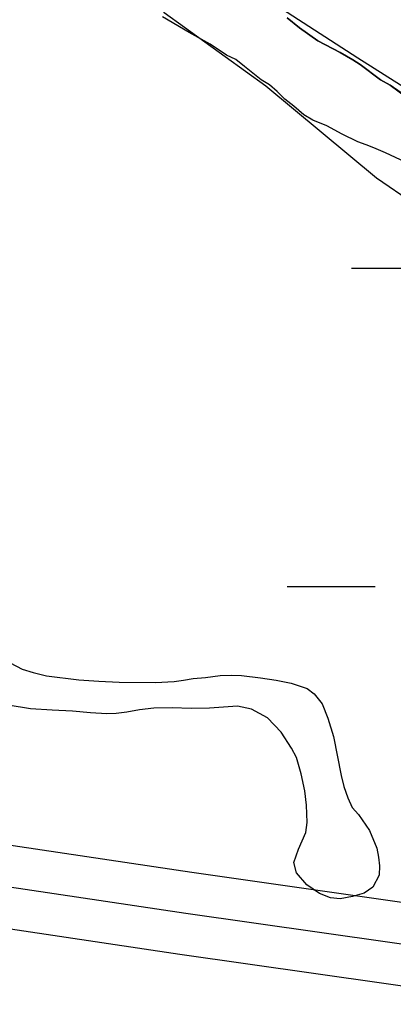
# Model space of a CAD drawing. Extents: x 3279314 to 3317160, y 734079 to 759431.
# Drawn here: x 3308594.4 to 3308730, y 756376.4 to 756731.2 of the extents above; entities that cross this region are included whole.
import ezdxf

# ---------------------------------------------------------------- set-up
doc = ezdxf.new("R2010")
doc.units = 0
for name, color, linetype in [('V-ROAD-CNTR', 7, 'Continuous'), ('V-SITE-VEGE', 7, 'Continuous'), ('V-TOPO-SHOR', 7, 'Continuous'), ('V-WETL-SWMP', 7, 'Continuous')]:
    doc.layers.add(name, color=color, linetype=linetype)

msp = doc.modelspace()

# ---------------------------------------------------------------- linework, layer by layer
at = {"layer": 'V-ROAD-CNTR'}
for points in [[(3309580.83, 756285.84), (3309454.89, 756303.52), (3308954.55, 756379.72), (3308656.82, 756421.96), (3308094.24, 756506.01), (3307567.72, 756582.64), (3306992.15, 756663.11), (3306373.34, 756753.36), (3305484.27, 756879.78), (3304917.24, 756967.07), (3304347.59, 757047.14), (3303582.54, 757158.21), (3303505.23, 757169.78), (3303449.6, 757179.28), (3303406.91, 757198.42), (3303370.58, 757229), (3303319.73, 757265.64), (3303277.65, 757291.26), (3303242.8, 757309.16), (3303195.6, 757315.52), (3303162.05, 757304.15)], [(3309578.17, 756255.92), (3309450.54, 756273.83), (3308950.18, 756350.04), (3308652.5, 756392.27), (3308089.86, 756476.33), (3307563.48, 756552.94), (3306987.91, 756633.42), (3306369.07, 756723.67), (3305732.15, 756814.23)], [(3308952.37, 756364.88), (3308654.66, 756407.11), (3308092.05, 756491.17), (3307565.6, 756567.79), (3306990.03, 756648.27)], [(3308952.37, 756364.88), (3308654.66, 756407.11), (3308092.05, 756491.17), (3307565.6, 756567.79), (3306990.03, 756648.27)]]:
    msp.add_lwpolyline(points, dxfattribs=at)
at = {"layer": 'V-SITE-VEGE'}
for p, q in [((3308695.87, 756728.26), (3308691.45, 756731.86)), ((3308702.54, 756723.49), (3308695.87, 756728.26)), ((3308710.69, 756719.25), (3308702.54, 756723.49)), ((3308715.2, 756716.67), (3308710.69, 756719.25)), ((3308717.91, 756714.87), (3308715.2, 756716.67)), ((3308725.28, 756709.32), (3308717.91, 756714.87)), ((3308728.84, 756707.39), (3308725.28, 756709.32)), ((3308734.36, 756703.52), (3308728.84, 756707.39))]:
    msp.add_line(p, q, dxfattribs=at)
for points in [[(3308737.76, 756677.91), (3308727.12, 756682.86), (3308722.85, 756684.74), (3308720.05, 756685.84), (3308717.02, 756686.86), (3308711.35, 756689.61), (3308705.84, 756692.74), (3308700.71, 756694.79), (3308697.45, 756696.67), (3308693.81, 756699.79), (3308690.55, 756702.3), (3308687.76, 756705.19), (3308685.05, 756707.53), (3308681.94, 756709.33), (3308675.97, 756714.26), (3308672.87, 756716.68), (3308669.45, 756718.33), (3308663.48, 756722.24), (3308655.87, 756726.48), (3308646.16, 756732.19)], [(3308590.96, 756497.98), (3308595.37, 756495.75), (3308599.3, 756494.47), (3308604.19, 756493.35), (3308615.86, 756491.89), (3308623.11, 756491.38), (3308630.52, 756491.04), (3308643.62, 756490.83), (3308650.4, 756491.28), (3308653.87, 756491.74), (3308657.35, 756492.35), (3308661.76, 756492.65), (3308667.13, 756493.42), (3308671.07, 756493.56)], [(3308671.07, 756493.56), (3308674.86, 756493.39), (3308681.8, 756492.57), (3308687.47, 756491.76), (3308692.83, 756490.64), (3308698.66, 756488.72), (3308701.18, 756486.82), (3308704.16, 756483.18), (3308706.19, 756477.96), (3308708.21, 756471.33), (3308711, 756457.12), (3308711.93, 756453.17), (3308713.49, 756449.07), (3308715.05, 756445.59), (3308717.25, 756443.06), (3308721.33, 756437.2), (3308723.99, 756430.88), (3308724.61, 756427.57), (3308724.91, 756424.41), (3308724.74, 756421.1), (3308722.51, 756416.69), (3308719.35, 756414.5), (3308715.08, 756413.25), (3308710.66, 756412.48), (3308707.2, 756412.81), (3308703.1, 756414.4), (3308698.54, 756417.58), (3308694.77, 756421.85), (3308693.84, 756425.64), (3308695.59, 756430.52), (3308698.14, 756436.51), (3308698.63, 756440.14), (3308698.49, 756446.45), (3308697.88, 756451.65), (3308696.49, 756457.81), (3308694.78, 756463.65), (3308693.05, 756467.13), (3308689.29, 756472.83), (3308684.27, 756478.05), (3308678.44, 756481.23), (3308673.4, 756482.35), (3308663.3, 756481.6), (3308656.67, 756481.47), (3308649.73, 756481.66), (3308643.1, 756481.53), (3308637.9, 756480.92), (3308633.32, 756480.15), (3308629.37, 756479.69), (3308626.06, 756479.54), (3308620.07, 756479.88), (3308613.6, 756480.54), (3308606.19, 756480.88), (3308598.31, 756481.39), (3308590.27, 756482.68)]]:
    msp.add_lwpolyline(points, dxfattribs=at)
at = {"layer": 'V-TOPO-SHOR'}
for points in [[(3308753.93, 756693.93), (3308717.09, 756717.25), (3308650.1, 756760.57), (3308616.6, 756787.24), (3308576.35, 756837.31), (3308552.89, 756857.32), (3308506, 756890.65), (3308482.55, 756907.32), (3308459.09, 756927.33), (3308408.86, 756957.31), (3308355.24, 757004), (3308328.46, 757017.31), (3308301.67, 757030.62), (3308244.74, 757063.93), (3308227.97, 757083.96), (3308214.57, 757097.3), (3308204.49, 757117.34), (3308174.33, 757140.68), (3308150.89, 757154)], [(3308144.33, 757100.48), (3308171.08, 757100.54), (3308194.52, 757090.57), (3308224.74, 757037.13), (3308251.55, 757013.79), (3308298.41, 756993.83), (3308325.21, 756977.17), (3308365.4, 756950.51), (3308388.85, 756933.85), (3308422.38, 756897.14), (3308445.84, 756873.79), (3308475.98, 756853.79), (3308499.44, 756833.78), (3308539.63, 756807.13), (3308589.84, 756790.52), (3308613.29, 756770.51), (3308646.82, 756733.81), (3308683.67, 756707.14), (3308723.88, 756673.79), (3308777.47, 756637.13)]]:
    msp.add_lwpolyline(points, dxfattribs=at)
at = {"layer": 'V-WETL-SWMP'}
for p, q in [((3308655.87, 756726.47), (3308646.16, 756732.19)), ((3308655.87, 756726.47), (3308646.16, 756732.19)), ((3308691.45, 756731.86), (3308695.87, 756728.26)), ((3308691.45, 756731.86), (3308695.87, 756728.26)), ((3308695.87, 756728.26), (3308702.54, 756723.49)), ((3308695.87, 756728.26), (3308702.54, 756723.49)), ((3308663.48, 756722.24), (3308655.87, 756726.47)), ((3308663.48, 756722.24), (3308655.87, 756726.47)), ((3308669.45, 756718.33), (3308663.48, 756722.24)), ((3308669.45, 756718.33), (3308663.48, 756722.24)), ((3308702.54, 756723.49), (3308710.69, 756719.25)), ((3308702.54, 756723.49), (3308710.69, 756719.25)), ((3308672.87, 756716.68), (3308669.45, 756718.33)), ((3308672.87, 756716.68), (3308669.45, 756718.33)), ((3308710.69, 756719.25), (3308715.2, 756716.67)), ((3308710.69, 756719.25), (3308715.2, 756716.67)), ((3308675.97, 756714.26), (3308672.87, 756716.68)), ((3308675.97, 756714.26), (3308672.87, 756716.68)), ((3308681.94, 756709.33), (3308675.97, 756714.26)), ((3308681.94, 756709.33), (3308675.97, 756714.26)), ((3308715.2, 756716.67), (3308717.91, 756714.87)), ((3308715.2, 756716.67), (3308717.91, 756714.87)), ((3308717.91, 756714.87), (3308725.28, 756709.32)), ((3308717.91, 756714.87), (3308725.28, 756709.32)), ((3308685.05, 756707.53), (3308681.94, 756709.33)), ((3308685.05, 756707.53), (3308681.94, 756709.33)), ((3308687.76, 756705.19), (3308685.05, 756707.53)), ((3308687.76, 756705.19), (3308685.05, 756707.53)), ((3308725.28, 756709.32), (3308728.84, 756707.39)), ((3308725.28, 756709.32), (3308728.84, 756707.39)), ((3308728.84, 756707.39), (3308840.33, 756624.05)), ((3308728.84, 756707.39), (3308840.33, 756624.05)), ((3308690.55, 756702.3), (3308687.76, 756705.19)), ((3308690.55, 756702.3), (3308687.76, 756705.19)), ((3308693.81, 756699.79), (3308690.55, 756702.3)), ((3308693.81, 756699.79), (3308690.55, 756702.3)), ((3308697.45, 756696.67), (3308693.81, 756699.79)), ((3308697.45, 756696.67), (3308693.81, 756699.79)), ((3308700.71, 756694.79), (3308697.45, 756696.67)), ((3308700.71, 756694.79), (3308697.45, 756696.67)), ((3308705.84, 756692.74), (3308700.71, 756694.79)), ((3308705.84, 756692.74), (3308700.71, 756694.79)), ((3308711.35, 756689.61), (3308705.84, 756692.74)), ((3308711.35, 756689.61), (3308705.84, 756692.74)), ((3308717.02, 756686.86), (3308711.35, 756689.61)), ((3308717.02, 756686.86), (3308711.35, 756689.61)), ((3308720.05, 756685.84), (3308717.02, 756686.86)), ((3308720.05, 756685.84), (3308717.02, 756686.86)), ((3308722.85, 756684.74), (3308720.05, 756685.84)), ((3308722.85, 756684.74), (3308720.05, 756685.84)), ((3308727.12, 756682.85), (3308722.85, 756684.74)), ((3308727.12, 756682.85), (3308722.85, 756684.74)), ((3308737.76, 756677.91), (3308727.12, 756682.85)), ((3308737.76, 756677.91), (3308727.12, 756682.85)), ((3308714.73, 756641.1), (3308784.6, 756641.14)), ((3308691.38, 756525.66), (3308723.38, 756525.67)), ((3308590.96, 756497.98), (3308595.37, 756495.75)), ((3308590.96, 756497.98), (3308595.37, 756495.75)), ((3308595.37, 756495.75), (3308599.3, 756494.47)), ((3308595.37, 756495.75), (3308599.3, 756494.47)), ((3308599.3, 756494.47), (3308604.19, 756493.35)), ((3308599.3, 756494.47), (3308604.19, 756493.35)), ((3308667.13, 756493.42), (3308671.07, 756493.56)), ((3308667.13, 756493.42), (3308671.07, 756493.56)), ((3308671.07, 756493.56), (3308674.86, 756493.39)), ((3308671.07, 756493.56), (3308674.86, 756493.39)), ((3308604.19, 756493.35), (3308615.86, 756491.89)), ((3308604.19, 756493.35), (3308615.86, 756491.89)), ((3308615.86, 756491.89), (3308623.11, 756491.38)), ((3308615.86, 756491.89), (3308623.11, 756491.38)), ((3308623.11, 756491.38), (3308630.52, 756491.04)), ((3308623.11, 756491.38), (3308630.52, 756491.04)), ((3308630.52, 756491.04), (3308643.62, 756490.83)), ((3308630.52, 756491.04), (3308643.62, 756490.83)), ((3308643.62, 756490.83), (3308650.4, 756491.28)), ((3308643.62, 756490.83), (3308650.4, 756491.28)), ((3308650.4, 756491.28), (3308653.87, 756491.74)), ((3308650.4, 756491.28), (3308653.87, 756491.74)), ((3308653.87, 756491.74), (3308657.35, 756492.35)), ((3308653.87, 756491.74), (3308657.35, 756492.35)), ((3308657.35, 756492.35), (3308661.76, 756492.65)), ((3308657.35, 756492.35), (3308661.76, 756492.65)), ((3308661.76, 756492.65), (3308667.13, 756493.42)), ((3308661.76, 756492.65), (3308667.13, 756493.42)), ((3308674.86, 756493.39), (3308681.8, 756492.57)), ((3308674.86, 756493.39), (3308681.8, 756492.57)), ((3308681.8, 756492.57), (3308687.47, 756491.76)), ((3308681.8, 756492.57), (3308687.47, 756491.76)), ((3308687.47, 756491.76), (3308692.83, 756490.64)), ((3308687.47, 756491.76), (3308692.83, 756490.64)), ((3308692.83, 756490.64), (3308698.66, 756488.72)), ((3308692.83, 756490.64), (3308698.66, 756488.72)), ((3308698.66, 756488.72), (3308701.18, 756486.82)), ((3308698.66, 756488.72), (3308701.18, 756486.82)), ((3308701.18, 756486.82), (3308704.16, 756483.18)), ((3308701.18, 756486.82), (3308704.16, 756483.18)), ((3308704.16, 756483.18), (3308706.19, 756477.96)), ((3308704.16, 756483.18), (3308706.19, 756477.96)), ((3308598.31, 756481.39), (3308590.27, 756482.68)), ((3308598.31, 756481.39), (3308590.27, 756482.68)), ((3308606.19, 756480.88), (3308598.31, 756481.39)), ((3308606.19, 756480.88), (3308598.31, 756481.39)), ((3308613.6, 756480.54), (3308606.19, 756480.88)), ((3308613.6, 756480.54), (3308606.19, 756480.88)), ((3308620.07, 756479.88), (3308613.6, 756480.54)), ((3308620.07, 756479.88), (3308613.6, 756480.54)), ((3308626.06, 756479.54), (3308620.07, 756479.88)), ((3308626.06, 756479.54), (3308620.07, 756479.88)), ((3308629.38, 756479.69), (3308626.06, 756479.54)), ((3308629.38, 756479.69), (3308626.06, 756479.54)), ((3308633.32, 756480.14), (3308629.38, 756479.69)), ((3308633.32, 756480.14), (3308629.38, 756479.69)), ((3308637.9, 756480.92), (3308633.32, 756480.14)), ((3308637.9, 756480.92), (3308633.32, 756480.14)), ((3308643.11, 756481.53), (3308637.9, 756480.92)), ((3308643.11, 756481.53), (3308637.9, 756480.92)), ((3308649.73, 756481.66), (3308643.11, 756481.53)), ((3308649.73, 756481.66), (3308643.11, 756481.53)), ((3308656.67, 756481.47), (3308649.73, 756481.66)), ((3308656.67, 756481.47), (3308649.73, 756481.66)), ((3308663.3, 756481.6), (3308656.67, 756481.47)), ((3308663.3, 756481.6), (3308656.67, 756481.47)), ((3308673.4, 756482.35), (3308663.3, 756481.6)), ((3308673.4, 756482.35), (3308663.3, 756481.6)), ((3308678.44, 756481.23), (3308673.4, 756482.35)), ((3308678.44, 756481.23), (3308673.4, 756482.35)), ((3308684.26, 756478.05), (3308678.44, 756481.23)), ((3308684.26, 756478.05), (3308678.44, 756481.23)), ((3308689.29, 756472.83), (3308684.26, 756478.05)), ((3308689.29, 756472.83), (3308684.26, 756478.05)), ((3308706.19, 756477.96), (3308708.21, 756471.33)), ((3308706.19, 756477.96), (3308708.21, 756471.33)), ((3308693.05, 756467.13), (3308689.29, 756472.83)), ((3308693.05, 756467.13), (3308689.29, 756472.83)), ((3308708.21, 756471.33), (3308711, 756457.12)), ((3308708.21, 756471.33), (3308711, 756457.12)), ((3308694.78, 756463.65), (3308693.05, 756467.13)), ((3308694.78, 756463.65), (3308693.05, 756467.13)), ((3308696.49, 756457.81), (3308694.78, 756463.65)), ((3308696.49, 756457.81), (3308694.78, 756463.65)), ((3308697.88, 756451.65), (3308696.49, 756457.81)), ((3308697.88, 756451.65), (3308696.49, 756457.81)), ((3308711, 756457.12), (3308711.93, 756453.18)), ((3308711, 756457.12), (3308711.93, 756453.18)), ((3308698.49, 756446.45), (3308697.88, 756451.65)), ((3308698.49, 756446.45), (3308697.88, 756451.65)), ((3308711.93, 756453.18), (3308713.49, 756449.07)), ((3308711.93, 756453.18), (3308713.49, 756449.07)), ((3308713.49, 756449.07), (3308715.05, 756445.59)), ((3308713.49, 756449.07), (3308715.05, 756445.59)), ((3308698.63, 756440.13), (3308698.49, 756446.45)), ((3308698.63, 756440.13), (3308698.49, 756446.45)), ((3308715.05, 756445.59), (3308717.25, 756443.06)), ((3308715.05, 756445.59), (3308717.25, 756443.06)), ((3308717.25, 756443.06), (3308721.33, 756437.2)), ((3308717.25, 756443.06), (3308721.33, 756437.2)), ((3308698.14, 756436.51), (3308698.63, 756440.13)), ((3308698.14, 756436.51), (3308698.63, 756440.13)), ((3308721.33, 756437.2), (3308723.99, 756430.89)), ((3308721.33, 756437.2), (3308723.99, 756430.89)), ((3308695.59, 756430.52), (3308698.14, 756436.51)), ((3308695.59, 756430.52), (3308698.14, 756436.51)), ((3308693.84, 756425.64), (3308695.59, 756430.52)), ((3308693.84, 756425.64), (3308695.59, 756430.52)), ((3308723.99, 756430.89), (3308724.6, 756427.57)), ((3308723.99, 756430.89), (3308724.6, 756427.57)), ((3308724.6, 756427.57), (3308724.91, 756424.41)), ((3308724.6, 756427.57), (3308724.91, 756424.41)), ((3308694.77, 756421.85), (3308693.84, 756425.64)), ((3308694.77, 756421.85), (3308693.84, 756425.64)), ((3308724.91, 756424.41), (3308724.74, 756421.1)), ((3308724.91, 756424.41), (3308724.74, 756421.1)), ((3308698.54, 756417.58), (3308694.77, 756421.85)), ((3308698.54, 756417.58), (3308694.77, 756421.85)), ((3308724.74, 756421.1), (3308722.51, 756416.69)), ((3308724.74, 756421.1), (3308722.51, 756416.69)), ((3308703.1, 756414.4), (3308698.54, 756417.58)), ((3308703.1, 756414.4), (3308698.54, 756417.58)), ((3308722.51, 756416.69), (3308719.35, 756414.5)), ((3308722.51, 756416.69), (3308719.35, 756414.5)), ((3308707.2, 756412.81), (3308703.1, 756414.4)), ((3308707.2, 756412.81), (3308703.1, 756414.4)), ((3308710.66, 756412.48), (3308707.2, 756412.81)), ((3308710.66, 756412.48), (3308707.2, 756412.81)), ((3308715.08, 756413.25), (3308710.66, 756412.48)), ((3308715.08, 756413.25), (3308710.66, 756412.48)), ((3308719.35, 756414.5), (3308715.08, 756413.25)), ((3308719.35, 756414.5), (3308715.08, 756413.25))]:
    msp.add_line(p, q, dxfattribs=at)

doc.saveas('drawing.dxf')
